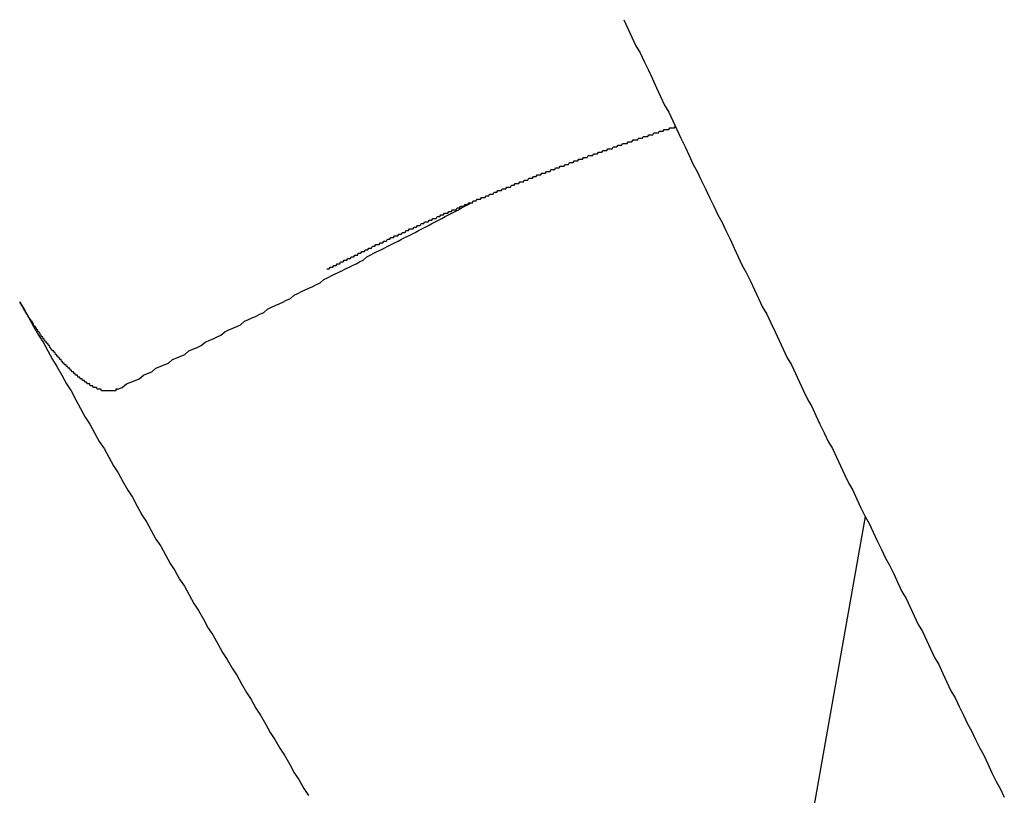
# Model space of a CAD drawing. Extents: x 1107 to 4046, y 937 to 3355.
# Tile 431 of 656: x 2162.757 to 2163.322, y 2669.668 to 2670.113. Entities that reach past the tile are written whole.
import ezdxf

# ---------------------------------------------------------------- set-up
doc = ezdxf.new("R2010")
doc.units = 0
doc.layers.add('KF_VIDA_L___C_REAR', color=7, linetype='CONTINUOUS')

# ---------------------------------------------------------------- blocks, each defined once
blk = doc.blocks.new('KF_VIDA_L___C_REAR')
at = {"layer": 'KF_VIDA_L___C_REAR'}
blk.add_line((-23.841653, 980.022118), (-23.736717, 980.614905), dxfattribs=at)
for points in [[(-23.8754, 980.9, 0), (-23.873, 980.895, 0), (-23.8707, 980.89, 0), (-23.8684, 980.885, 0), (-23.866, 980.881, 0), (-23.8637, 980.876, 0), (-23.8613, 980.871, 0), (-23.859, 980.866, 0), (-23.8566, 980.861, 0), (-23.8543, 980.856, 0), (-23.852, 980.851, 0), (-23.8496, 980.847, 0), (-23.8473, 980.842, 0), (-23.8449, 980.837, 0), (-23.8426, 980.832, 0), (-23.8402, 980.827, 0), (-23.8379, 980.822, 0), (-23.8355, 980.817, 0), (-23.8332, 980.813, 0), (-23.8309, 980.808, 0), (-23.8285, 980.803, 0), (-23.8262, 980.798, 0), (-23.8238, 980.793, 0), (-23.8215, 980.788, 0), (-23.8191, 980.784, 0), (-23.8168, 980.779, 0), (-23.8144, 980.774, 0), (-23.8121, 980.769, 0), (-23.8097, 980.764, 0), (-23.8074, 980.759, 0), (-23.8051, 980.755, 0), (-23.8027, 980.75, 0), (-23.8004, 980.745, 0), (-23.798, 980.74, 0), (-23.7957, 980.735, 0), (-23.7933, 980.731, 0), (-23.791, 980.726, 0), (-23.7886, 980.721, 0), (-23.7863, 980.716, 0), (-23.7839, 980.711, 0), (-23.7816, 980.706, 0), (-23.7792, 980.702, 0), (-23.7769, 980.697, 0), (-23.7745, 980.692, 0), (-23.7722, 980.687, 0), (-23.7698, 980.682, 0), (-23.7675, 980.678, 0), (-23.7651, 980.673, 0), (-23.7628, 980.668, 0), (-23.7604, 980.663, 0), (-23.7581, 980.658, 0), (-23.7557, 980.654, 0), (-23.7534, 980.649, 0), (-23.751, 980.644, 0), (-23.7487, 980.639, 0), (-23.7463, 980.634, 0), (-23.744, 980.63, 0), (-23.7416, 980.625, 0), (-23.7393, 980.62, 0), (-23.7369, 980.615, 0), (-23.7346, 980.611, 0), (-23.7322, 980.606, 0), (-23.7299, 980.601, 0), (-23.7275, 980.596, 0), (-23.7252, 980.591, 0), (-23.7228, 980.587, 0), (-23.7205, 980.582, 0), (-23.7181, 980.577, 0), (-23.7158, 980.572, 0), (-23.7134, 980.568, 0), (-23.7111, 980.563, 0), (-23.7087, 980.558, 0), (-23.7064, 980.553, 0), (-23.704, 980.549, 0), (-23.7017, 980.544, 0), (-23.6993, 980.539, 0), (-23.697, 980.534, 0), (-23.6946, 980.53, 0), (-23.6923, 980.525, 0), (-23.6899, 980.52, 0), (-23.6876, 980.515, 0), (-23.6852, 980.511, 0), (-23.6829, 980.506, 0), (-23.6805, 980.501, 0), (-23.6782, 980.496, 0), (-23.6758, 980.492, 0), (-23.6735, 980.487, 0), (-23.6711, 980.482, 0), (-23.6688, 980.478, 0), (-23.6664, 980.473, 0), (-23.6641, 980.468, 0), (-23.6617, 980.463, 0), (-23.6594, 980.459, 0), (-23.657, 980.454, 0)], [(-24.0459, 980.757, 0), (-24.0454, 980.757, 0), (-24.0449, 980.757, 0), (-24.0444, 980.757, 0), (-24.0439, 980.758, 0), (-24.0434, 980.758, 0), (-24.0429, 980.758, 0), (-24.0424, 980.758, 0), (-24.0419, 980.759, 0), (-24.0414, 980.759, 0), (-24.0409, 980.759, 0), (-24.0404, 980.759, 0), (-24.0399, 980.76, 0), (-24.0394, 980.76, 0), (-24.0389, 980.76, 0), (-24.0384, 980.76, 0), (-24.0379, 980.761, 0), (-24.0374, 980.761, 0), (-24.0369, 980.761, 0), (-24.0364, 980.761, 0), (-24.0358, 980.762, 0), (-24.0353, 980.762, 0), (-24.0348, 980.762, 0), (-24.0343, 980.762, 0), (-24.0338, 980.763, 0), (-24.0333, 980.763, 0), (-24.0328, 980.763, 0), (-24.0323, 980.763, 0), (-24.0318, 980.764, 0), (-24.0313, 980.764, 0), (-24.0308, 980.764, 0), (-24.0303, 980.764, 0), (-24.0298, 980.765, 0), (-24.0293, 980.765, 0), (-24.0288, 980.765, 0), (-24.0283, 980.765, 0), (-24.0278, 980.766, 0), (-24.0273, 980.766, 0), (-24.0268, 980.766, 0), (-24.0263, 980.766, 0), (-24.0258, 980.767, 0), (-24.0253, 980.767, 0), (-24.0248, 980.767, 0), (-24.0243, 980.767, 0), (-24.0238, 980.768, 0), (-24.0233, 980.768, 0), (-24.0228, 980.768, 0), (-24.0223, 980.768, 0), (-24.0218, 980.769, 0), (-24.0212, 980.769, 0), (-24.0207, 980.769, 0), (-24.0202, 980.769, 0), (-24.0197, 980.77, 0), (-24.0192, 980.77, 0), (-24.0187, 980.77, 0), (-24.0182, 980.77, 0), (-24.0177, 980.771, 0), (-24.0172, 980.771, 0), (-24.0167, 980.771, 0), (-24.0162, 980.771, 0), (-24.0157, 980.771, 0), (-24.0152, 980.772, 0), (-24.0147, 980.772, 0), (-24.0142, 980.772, 0), (-24.0137, 980.772, 0), (-24.0131, 980.773, 0), (-24.0126, 980.773, 0), (-24.0121, 980.773, 0), (-24.0116, 980.773, 0), (-24.0111, 980.774, 0), (-24.0106, 980.774, 0), (-24.0101, 980.774, 0), (-24.0096, 980.774, 0), (-24.0091, 980.775, 0), (-24.0086, 980.775, 0), (-24.0081, 980.775, 0), (-24.0076, 980.775, 0), (-24.007, 980.776, 0), (-24.0065, 980.776, 0), (-24.006, 980.776, 0), (-24.0055, 980.776, 0), (-24.005, 980.776, 0), (-24.0045, 980.777, 0), (-24.004, 980.777, 0), (-24.0035, 980.777, 0), (-24.003, 980.777, 0), (-24.0025, 980.778, 0), (-24.002, 980.778, 0), (-24.0014, 980.778, 0), (-24.0009, 980.778, 0), (-24.0004, 980.779, 0), (-23.9999, 980.779, 0), (-23.9994, 980.779, 0), (-23.9989, 980.779, 0), (-23.9984, 980.78, 0), (-23.9979, 980.78, 0), (-23.9974, 980.78, 0), (-23.9968, 980.78, 0), (-23.9963, 980.78, 0), (-23.9958, 980.781, 0), (-23.9953, 980.781, 0), (-23.9948, 980.781, 0), (-23.9943, 980.781, 0), (-23.9938, 980.782, 0), (-23.9933, 980.782, 0), (-23.9927, 980.782, 0), (-23.9922, 980.782, 0), (-23.9917, 980.783, 0), (-23.9912, 980.783, 0), (-23.9907, 980.783, 0), (-23.9902, 980.783, 0), (-23.9897, 980.784, 0), (-23.9892, 980.784, 0), (-23.9886, 980.784, 0), (-23.9881, 980.784, 0), (-23.9876, 980.784, 0), (-23.9871, 980.785, 0), (-23.9866, 980.785, 0), (-23.9861, 980.785, 0), (-23.9856, 980.785, 0), (-23.985, 980.786, 0), (-23.9845, 980.786, 0), (-23.984, 980.786, 0), (-23.9835, 980.786, 0), (-23.983, 980.786, 0), (-23.9825, 980.787, 0), (-23.982, 980.787, 0), (-23.9814, 980.787, 0), (-23.9809, 980.787, 0), (-23.9804, 980.788, 0), (-23.9799, 980.788, 0), (-23.9794, 980.788, 0), (-23.9789, 980.788, 0), (-23.9783, 980.789, 0), (-23.9778, 980.789, 0), (-23.9773, 980.789, 0), (-23.9768, 980.789, 0), (-23.9763, 980.789, 0), (-23.9758, 980.79, 0), (-23.9752, 980.79, 0), (-23.9747, 980.79, 0), (-23.9742, 980.79, 0), (-23.9737, 980.791, 0), (-23.9732, 980.791, 0), (-23.9727, 980.791, 0), (-23.9721, 980.791, 0), (-23.9716, 980.791, 0), (-23.9711, 980.792, 0), (-23.9706, 980.792, 0), (-23.9701, 980.792, 0), (-23.9696, 980.792, 0), (-23.969, 980.793, 0), (-23.9685, 980.793, 0), (-23.968, 980.793, 0), (-23.9675, 980.793, 0), (-23.967, 980.793, 0), (-23.9664, 980.794, 0), (-23.9659, 980.794, 0), (-23.9654, 980.794, 0), (-23.9649, 980.794, 0), (-23.9644, 980.795, 0), (-23.9638, 980.795, 0), (-23.9633, 980.795, 0), (-23.9628, 980.795, 0), (-23.9623, 980.795, 0), (-23.9618, 980.796, 0), (-23.9612, 980.796, 0), (-23.9607, 980.796, 0), (-23.9602, 980.796, 0), (-23.9597, 980.797, 0), (-23.9592, 980.797, 0), (-23.9586, 980.797, 0), (-23.9581, 980.797, 0), (-23.9576, 980.797, 0), (-23.9571, 980.798, 0), (-23.9566, 980.798, 0), (-23.956, 980.798, 0), (-23.9555, 980.798, 0), (-23.955, 980.798, 0), (-23.9545, 980.799, 0), (-23.954, 980.799, 0), (-23.9534, 980.799, 0), (-23.9529, 980.799, 0), (-23.9524, 980.8, 0), (-23.9519, 980.8, 0), (-23.9513, 980.8, 0), (-23.9508, 980.8, 0), (-23.9503, 980.8, 0), (-23.9498, 980.801, 0), (-23.9493, 980.801, 0), (-23.9487, 980.801, 0), (-23.9482, 980.801, 0), (-23.9477, 980.802, 0), (-23.9472, 980.802, 0), (-23.9466, 980.802, 0), (-23.9461, 980.802, 0), (-23.9456, 980.802, 0), (-23.9451, 980.803, 0), (-23.9445, 980.803, 0), (-23.944, 980.803, 0), (-23.9435, 980.803, 0), (-23.943, 980.803, 0), (-23.9425, 980.804, 0), (-23.9419, 980.804, 0), (-23.9414, 980.804, 0), (-23.9409, 980.804, 0), (-23.9404, 980.804, 0), (-23.9398, 980.805, 0), (-23.9393, 980.805, 0), (-23.9388, 980.805, 0), (-23.9383, 980.805, 0), (-23.9377, 980.806, 0), (-23.9372, 980.806, 0), (-23.9367, 980.806, 0), (-23.9362, 980.806, 0), (-23.9356, 980.806, 0), (-23.9351, 980.807, 0), (-23.9346, 980.807, 0), (-23.934, 980.807, 0), (-23.9335, 980.807, 0), (-23.933, 980.807, 0), (-23.9325, 980.808, 0), (-23.9319, 980.808, 0), (-23.9314, 980.808, 0), (-23.9309, 980.808, 0), (-23.9304, 980.808, 0), (-23.9298, 980.809, 0), (-23.9293, 980.809, 0), (-23.9288, 980.809, 0), (-23.9283, 980.809, 0), (-23.9277, 980.809, 0), (-23.9272, 980.81, 0), (-23.9267, 980.81, 0), (-23.9261, 980.81, 0), (-23.9256, 980.81, 0), (-23.9251, 980.811, 0), (-23.9246, 980.811, 0), (-23.924, 980.811, 0), (-23.9235, 980.811, 0), (-23.923, 980.811, 0), (-23.9224, 980.812, 0), (-23.9219, 980.812, 0), (-23.9214, 980.812, 0), (-23.9209, 980.812, 0), (-23.9203, 980.812, 0), (-23.9198, 980.813, 0), (-23.9193, 980.813, 0), (-23.9187, 980.813, 0), (-23.9182, 980.813, 0), (-23.9177, 980.813, 0), (-23.9172, 980.814, 0), (-23.9166, 980.814, 0), (-23.9161, 980.814, 0), (-23.9156, 980.814, 0), (-23.915, 980.814, 0), (-23.9145, 980.815, 0), (-23.914, 980.815, 0), (-23.9134, 980.815, 0), (-23.9129, 980.815, 0), (-23.9124, 980.815, 0), (-23.9119, 980.816, 0), (-23.9113, 980.816, 0), (-23.9108, 980.816, 0), (-23.9103, 980.816, 0), (-23.9097, 980.816, 0), (-23.9092, 980.817, 0), (-23.9087, 980.817, 0), (-23.9081, 980.817, 0), (-23.9076, 980.817, 0), (-23.9071, 980.817, 0), (-23.9065, 980.818, 0), (-23.906, 980.818, 0), (-23.9055, 980.818, 0), (-23.9049, 980.818, 0), (-23.9044, 980.818, 0), (-23.9039, 980.819, 0), (-23.9033, 980.819, 0), (-23.9028, 980.819, 0), (-23.9023, 980.819, 0), (-23.9017, 980.819, 0), (-23.9012, 980.82, 0), (-23.9007, 980.82, 0), (-23.9001, 980.82, 0), (-23.8996, 980.82, 0), (-23.8991, 980.82, 0), (-23.8985, 980.821, 0), (-23.898, 980.821, 0), (-23.8975, 980.821, 0), (-23.8969, 980.821, 0), (-23.8964, 980.821, 0), (-23.8959, 980.822, 0), (-23.8953, 980.822, 0), (-23.8948, 980.822, 0), (-23.8943, 980.822, 0), (-23.8937, 980.822, 0), (-23.8932, 980.822, 0), (-23.8927, 980.823, 0), (-23.8921, 980.823, 0), (-23.8916, 980.823, 0), (-23.8911, 980.823, 0), (-23.8905, 980.823, 0), (-23.89, 980.824, 0), (-23.8895, 980.824, 0), (-23.8889, 980.824, 0), (-23.8884, 980.824, 0), (-23.8879, 980.824, 0), (-23.8873, 980.825, 0), (-23.8868, 980.825, 0), (-23.8863, 980.825, 0), (-23.8857, 980.825, 0), (-23.8852, 980.825, 0), (-23.8846, 980.826, 0), (-23.8841, 980.826, 0), (-23.8836, 980.826, 0), (-23.883, 980.826, 0), (-23.8825, 980.826, 0), (-23.882, 980.826, 0), (-23.8814, 980.827, 0), (-23.8809, 980.827, 0), (-23.8804, 980.827, 0), (-23.8798, 980.827, 0), (-23.8793, 980.827, 0), (-23.8787, 980.828, 0), (-23.8782, 980.828, 0), (-23.8777, 980.828, 0), (-23.8771, 980.828, 0), (-23.8766, 980.828, 0), (-23.8761, 980.829, 0), (-23.8755, 980.829, 0), (-23.875, 980.829, 0), (-23.8744, 980.829, 0), (-23.8739, 980.829, 0), (-23.8734, 980.829, 0), (-23.8728, 980.83, 0), (-23.8723, 980.83, 0), (-23.8717, 980.83, 0), (-23.8712, 980.83, 0), (-23.8707, 980.83, 0), (-23.8701, 980.831, 0), (-23.8696, 980.831, 0), (-23.8691, 980.831, 0), (-23.8685, 980.831, 0), (-23.868, 980.831, 0), (-23.8674, 980.831, 0), (-23.8669, 980.832, 0), (-23.8664, 980.832, 0), (-23.8658, 980.832, 0), (-23.8653, 980.832, 0), (-23.8647, 980.832, 0), (-23.8642, 980.833, 0), (-23.8637, 980.833, 0), (-23.8631, 980.833, 0), (-23.8626, 980.833, 0), (-23.862, 980.833, 0), (-23.8615, 980.833, 0), (-23.861, 980.834, 0), (-23.8604, 980.834, 0), (-23.8599, 980.834, 0), (-23.8593, 980.834, 0), (-23.8588, 980.834, 0), (-23.8582, 980.835, 0), (-23.8577, 980.835, 0), (-23.8572, 980.835, 0), (-23.8566, 980.835, 0), (-23.8561, 980.835, 0), (-23.8555, 980.835, 0), (-23.855, 980.836, 0), (-23.8545, 980.836, 0), (-23.8539, 980.836, 0), (-23.8534, 980.836, 0), (-23.8528, 980.836, 0), (-23.8523, 980.837, 0), (-23.8517, 980.837, 0), (-23.8512, 980.837, 0), (-23.8507, 980.837, 0), (-23.8501, 980.837, 0), (-23.8496, 980.837, 0), (-23.849, 980.838, 0), (-23.8485, 980.838, 0), (-23.8479, 980.838, 0), (-23.8474, 980.838, 0), (-23.8469, 980.838, 0), (-23.8463, 980.838, 0), (-23.8458, 980.839, 0)], [(-24.1657, 980.688, 0), (-24.1632, 980.689, 0), (-24.1608, 980.691, 0), (-24.1583, 980.692, 0), (-24.1559, 980.693, 0), (-24.1535, 980.694, 0), (-24.1511, 980.696, 0), (-24.1487, 980.697, 0), (-24.1463, 980.698, 0), (-24.1439, 980.7, 0), (-24.1415, 980.701, 0), (-24.1391, 980.702, 0), (-24.1367, 980.703, 0), (-24.1344, 980.705, 0), (-24.132, 980.706, 0), (-24.1297, 980.707, 0), (-24.1273, 980.708, 0), (-24.125, 980.71, 0), (-24.1227, 980.711, 0), (-24.1203, 980.712, 0), (-24.118, 980.713, 0), (-24.1157, 980.715, 0), (-24.1134, 980.716, 0), (-24.1111, 980.717, 0), (-24.1088, 980.718, 0), (-24.1066, 980.719, 0), (-24.1043, 980.721, 0), (-24.102, 980.722, 0), (-24.0998, 980.723, 0), (-24.0975, 980.724, 0), (-24.0953, 980.725, 0), (-24.093, 980.727, 0), (-24.0908, 980.728, 0), (-24.0886, 980.729, 0), (-24.0864, 980.73, 0), (-24.0842, 980.731, 0), (-24.082, 980.732, 0), (-24.0798, 980.734, 0), (-24.0776, 980.735, 0), (-24.0754, 980.736, 0), (-24.0732, 980.737, 0), (-24.0711, 980.738, 0), (-24.0689, 980.739, 0), (-24.0667, 980.74, 0), (-24.0646, 980.742, 0), (-24.0624, 980.743, 0), (-24.0603, 980.744, 0), (-24.0582, 980.745, 0), (-24.0561, 980.746, 0), (-24.0539, 980.747, 0), (-24.0518, 980.748, 0), (-24.0497, 980.749, 0), (-24.0476, 980.751, 0), (-24.0455, 980.752, 0), (-24.0434, 980.753, 0), (-24.0414, 980.754, 0), (-24.0393, 980.755, 0), (-24.0372, 980.756, 0), (-24.0352, 980.757, 0), (-24.0331, 980.758, 0), (-24.0311, 980.759, 0), (-24.029, 980.76, 0), (-24.027, 980.761, 0), (-24.0249, 980.762, 0), (-24.0229, 980.764, 0), (-24.0209, 980.765, 0), (-24.0189, 980.766, 0), (-24.0169, 980.767, 0), (-24.0149, 980.768, 0), (-24.0129, 980.769, 0), (-24.0109, 980.77, 0), (-24.0089, 980.771, 0), (-24.0069, 980.772, 0), (-24.0049, 980.773, 0), (-24.003, 980.774, 0), (-24.001, 980.775, 0), (-23.999, 980.776, 0), (-23.9971, 980.777, 0), (-23.9951, 980.778, 0), (-23.9932, 980.779, 0), (-23.9913, 980.78, 0), (-23.9893, 980.781, 0), (-23.9874, 980.782, 0), (-23.9855, 980.783, 0), (-23.9836, 980.784, 0), (-23.9817, 980.785, 0), (-23.9798, 980.786, 0), (-23.9779, 980.787, 0), (-23.976, 980.788, 0), (-23.9741, 980.789, 0), (-23.9722, 980.79, 0), (-23.9703, 980.791, 0), (-23.9685, 980.792, 0), (-23.9666, 980.793, 0), (-23.9647, 980.794, 0), (-23.9629, 980.795, 0)], [(-24.1657, 980.688, 0), (-24.1658, 980.688, 0), (-24.1659, 980.688, 0), (-24.166, 980.688, 0), (-24.1661, 980.688, 0), (-24.1663, 980.688, 0), (-24.1664, 980.688, 0), (-24.1665, 980.688, 0), (-24.1666, 980.688, 0), (-24.1667, 980.688, 0), (-24.1669, 980.688, 0), (-24.167, 980.687, 0), (-24.1671, 980.687, 0), (-24.1672, 980.687, 0), (-24.1673, 980.687, 0), (-24.1675, 980.687, 0), (-24.1676, 980.687, 0), (-24.1677, 980.687, 0), (-24.1679, 980.687, 0), (-24.168, 980.687, 0), (-24.1681, 980.687, 0), (-24.1682, 980.687, 0), (-24.1684, 980.687, 0), (-24.1685, 980.687, 0), (-24.1686, 980.687, 0), (-24.1688, 980.687, 0), (-24.1689, 980.687, 0), (-24.169, 980.687, 0), (-24.1692, 980.687, 0), (-24.1693, 980.687, 0), (-24.1694, 980.687, 0), (-24.1696, 980.687, 0), (-24.1697, 980.687, 0), (-24.1699, 980.687, 0), (-24.17, 980.687, 0), (-24.1701, 980.687, 0), (-24.1703, 980.687, 0), (-24.1704, 980.687, 0), (-24.1706, 980.687, 0), (-24.1707, 980.687, 0), (-24.1708, 980.687, 0), (-24.171, 980.687, 0), (-24.1711, 980.687, 0), (-24.1713, 980.687, 0), (-24.1714, 980.687, 0), (-24.1716, 980.687, 0), (-24.1717, 980.687, 0), (-24.1718, 980.687, 0), (-24.172, 980.687, 0), (-24.1721, 980.687, 0), (-24.1723, 980.687, 0), (-24.1724, 980.687, 0), (-24.1726, 980.687, 0), (-24.1727, 980.687, 0), (-24.1729, 980.687, 0), (-24.173, 980.687, 0), (-24.1732, 980.687, 0), (-24.1733, 980.687, 0), (-24.1735, 980.687, 0), (-24.1736, 980.687, 0), (-24.1738, 980.687, 0), (-24.1739, 980.687, 0), (-24.1741, 980.687, 0), (-24.1742, 980.687, 0), (-24.1744, 980.687, 0), (-24.1745, 980.687, 0), (-24.1747, 980.687, 0), (-24.1748, 980.687, 0), (-24.175, 980.687, 0), (-24.1751, 980.687, 0), (-24.1753, 980.688, 0), (-24.1754, 980.688, 0), (-24.1756, 980.688, 0), (-24.1757, 980.688, 0), (-24.1759, 980.688, 0), (-24.176, 980.688, 0), (-24.1762, 980.688, 0), (-24.1763, 980.688, 0), (-24.1765, 980.688, 0), (-24.1766, 980.688, 0), (-24.1768, 980.688, 0), (-24.1769, 980.688, 0), (-24.1771, 980.688, 0), (-24.1772, 980.688, 0), (-24.1774, 980.688, 0), (-24.1776, 980.688, 0), (-24.1777, 980.688, 0), (-24.1779, 980.689, 0), (-24.1781, 980.689, 0), (-24.1782, 980.689, 0), (-24.1784, 980.689, 0), (-24.1786, 980.689, 0), (-24.1787, 980.689, 0), (-24.1789, 980.689, 0), (-24.1791, 980.689, 0), (-24.1792, 980.689, 0), (-24.1794, 980.689, 0), (-24.1796, 980.689, 0), (-24.1797, 980.689, 0), (-24.1799, 980.689, 0), (-24.1801, 980.69, 0), (-24.1803, 980.69, 0), (-24.1804, 980.69, 0), (-24.1806, 980.69, 0), (-24.1808, 980.69, 0), (-24.181, 980.69, 0), (-24.1811, 980.69, 0), (-24.1813, 980.69, 0), (-24.1815, 980.69, 0), (-24.1817, 980.69, 0), (-24.1819, 980.691, 0), (-24.182, 980.691, 0), (-24.1822, 980.691, 0), (-24.1824, 980.691, 0), (-24.1826, 980.691, 0), (-24.1828, 980.691, 0), (-24.183, 980.691, 0), (-24.1831, 980.691, 0), (-24.1833, 980.691, 0), (-24.1835, 980.692, 0), (-24.1837, 980.692, 0), (-24.1839, 980.692, 0), (-24.1841, 980.692, 0), (-24.1842, 980.692, 0), (-24.1844, 980.692, 0), (-24.1846, 980.692, 0), (-24.1848, 980.692, 0), (-24.185, 980.693, 0), (-24.1852, 980.693, 0), (-24.1854, 980.693, 0), (-24.1855, 980.693, 0), (-24.1857, 980.693, 0), (-24.1859, 980.693, 0), (-24.1861, 980.693, 0), (-24.1863, 980.694, 0), (-24.1865, 980.694, 0), (-24.1867, 980.694, 0), (-24.1869, 980.694, 0), (-24.187, 980.694, 0), (-24.1872, 980.694, 0), (-24.1874, 980.694, 0), (-24.1876, 980.695, 0), (-24.1878, 980.695, 0), (-24.188, 980.695, 0), (-24.1882, 980.695, 0), (-24.1884, 980.695, 0), (-24.1885, 980.695, 0), (-24.1887, 980.695, 0), (-24.1889, 980.696, 0), (-24.1891, 980.696, 0), (-24.1893, 980.696, 0), (-24.1895, 980.696, 0), (-24.1897, 980.696, 0), (-24.1898, 980.696, 0), (-24.19, 980.696, 0), (-24.1902, 980.697, 0), (-24.1904, 980.697, 0), (-24.1906, 980.697, 0), (-24.1908, 980.697, 0), (-24.191, 980.697, 0), (-24.1911, 980.697, 0), (-24.1913, 980.698, 0), (-24.1915, 980.698, 0), (-24.1917, 980.698, 0), (-24.1919, 980.698, 0), (-24.1921, 980.698, 0), (-24.1922, 980.698, 0), (-24.1924, 980.699, 0), (-24.1926, 980.699, 0), (-24.1928, 980.699, 0), (-24.193, 980.699, 0), (-24.1932, 980.699, 0), (-24.1934, 980.7, 0), (-24.1935, 980.7, 0), (-24.1937, 980.7, 0), (-24.1939, 980.7, 0), (-24.1941, 980.7, 0), (-24.1943, 980.7, 0), (-24.1945, 980.701, 0), (-24.1947, 980.701, 0), (-24.1949, 980.701, 0), (-24.1951, 980.701, 0), (-24.1953, 980.701, 0), (-24.1955, 980.702, 0), (-24.1957, 980.702, 0), (-24.1959, 980.702, 0), (-24.1961, 980.702, 0), (-24.1963, 980.702, 0), (-24.1965, 980.703, 0), (-24.1967, 980.703, 0), (-24.1969, 980.703, 0), (-24.1971, 980.703, 0), (-24.1973, 980.703, 0), (-24.1975, 980.704, 0), (-24.1977, 980.704, 0), (-24.1979, 980.704, 0), (-24.1981, 980.704, 0), (-24.1983, 980.705, 0), (-24.1985, 980.705, 0), (-24.1987, 980.705, 0), (-24.1989, 980.705, 0), (-24.1991, 980.705, 0), (-24.1993, 980.706, 0), (-24.1995, 980.706, 0), (-24.1997, 980.706, 0), (-24.1999, 980.706, 0), (-24.2001, 980.707, 0), (-24.2003, 980.707, 0), (-24.2005, 980.707, 0), (-24.2007, 980.707, 0), (-24.2009, 980.708, 0), (-24.2011, 980.708, 0), (-24.2013, 980.708, 0), (-24.2015, 980.708, 0), (-24.2017, 980.709, 0), (-24.2019, 980.709, 0), (-24.2021, 980.709, 0), (-24.2023, 980.709, 0), (-24.2025, 980.71, 0), (-24.2027, 980.71, 0), (-24.203, 980.71, 0), (-24.2032, 980.71, 0), (-24.2034, 980.71, 0), (-24.2036, 980.711, 0), (-24.2038, 980.711, 0), (-24.204, 980.711, 0), (-24.2042, 980.711, 0), (-24.2044, 980.712, 0), (-24.2046, 980.712, 0), (-24.2048, 980.712, 0), (-24.205, 980.713, 0), (-24.2052, 980.713, 0), (-24.2054, 980.713, 0), (-24.2056, 980.713, 0), (-24.2058, 980.714, 0), (-24.206, 980.714, 0), (-24.2062, 980.714, 0), (-24.2064, 980.714, 0), (-24.2066, 980.715, 0), (-24.2068, 980.715, 0), (-24.207, 980.715, 0), (-24.2072, 980.715, 0), (-24.2074, 980.716, 0), (-24.2076, 980.716, 0), (-24.2077, 980.716, 0), (-24.2079, 980.716, 0), (-24.2081, 980.717, 0), (-24.2083, 980.717, 0), (-24.2085, 980.717, 0), (-24.2087, 980.717, 0), (-24.2089, 980.718, 0), (-24.2091, 980.718, 0), (-24.2093, 980.718, 0), (-24.2095, 980.718, 0), (-24.2097, 980.719, 0), (-24.2098, 980.719, 0), (-24.21, 980.719, 0), (-24.2102, 980.719, 0), (-24.2104, 980.72, 0), (-24.2106, 980.72, 0), (-24.2108, 980.72, 0), (-24.211, 980.721, 0), (-24.2112, 980.721, 0), (-24.2113, 980.721, 0), (-24.2115, 980.721, 0), (-24.2117, 980.722, 0), (-24.2119, 980.722, 0), (-24.2121, 980.722, 0), (-24.2123, 980.722, 0), (-24.2125, 980.723, 0), (-24.2127, 980.723, 0), (-24.2129, 980.723, 0), (-24.2131, 980.724, 0), (-24.2133, 980.724, 0), (-24.2135, 980.724, 0), (-24.2137, 980.724, 0), (-24.2139, 980.725, 0), (-24.214, 980.725, 0), (-24.2142, 980.725, 0), (-24.2144, 980.726, 0), (-24.2146, 980.726, 0), (-24.2148, 980.726, 0), (-24.215, 980.727, 0), (-24.2152, 980.727, 0), (-24.2154, 980.727, 0), (-24.2156, 980.727, 0), (-24.2158, 980.728, 0), (-24.216, 980.728, 0), (-24.2162, 980.728, 0), (-24.2164, 980.729, 0), (-24.2166, 980.729, 0), (-24.2168, 980.729, 0), (-24.217, 980.73, 0), (-24.2172, 980.73, 0), (-24.2174, 980.73, 0), (-24.2176, 980.731, 0), (-24.2178, 980.731, 0), (-24.218, 980.731, 0), (-24.2182, 980.731, 0), (-24.2183, 980.732, 0), (-24.2185, 980.732, 0), (-24.2187, 980.732, 0), (-24.2189, 980.733, 0), (-24.2191, 980.733, 0), (-24.2193, 980.733, 0), (-24.2195, 980.734, 0), (-24.2197, 980.734, 0), (-24.2199, 980.734, 0), (-24.2201, 980.735, 0), (-24.2203, 980.735, 0), (-24.2205, 980.735, 0), (-24.2206, 980.736, 0), (-24.2208, 980.736, 0), (-24.221, 980.736, 0), (-24.2212, 980.737, 0), (-24.2214, 980.737, 0), (-24.2216, 980.737, 0), (-24.2218, 980.738, 0), (-24.222, 980.738, 0), (-24.2221, 980.738, 0)], [(-24.2221, 980.738, 0), (-24.2195, 980.734, 0), (-24.2168, 980.729, 0), (-24.2141, 980.724, 0), (-24.2114, 980.719, 0), (-24.2087, 980.715, 0), (-24.206, 980.71, 0), (-24.2033, 980.705, 0), (-24.2007, 980.701, 0), (-24.198, 980.696, 0), (-24.1953, 980.691, 0), (-24.1926, 980.687, 0), (-24.1899, 980.682, 0), (-24.1872, 980.677, 0), (-24.1845, 980.672, 0), (-24.1818, 980.668, 0), (-24.1791, 980.663, 0), (-24.1764, 980.658, 0), (-24.1737, 980.654, 0), (-24.171, 980.649, 0), (-24.1683, 980.644, 0), (-24.1656, 980.64, 0), (-24.1629, 980.635, 0), (-24.1601, 980.63, 0), (-24.1574, 980.626, 0), (-24.1547, 980.621, 0), (-24.152, 980.616, 0), (-24.1493, 980.612, 0), (-24.1466, 980.607, 0), (-24.1439, 980.602, 0), (-24.1411, 980.598, 0), (-24.1384, 980.593, 0), (-24.1357, 980.588, 0), (-24.133, 980.584, 0), (-24.1303, 980.579, 0), (-24.1275, 980.575, 0), (-24.1248, 980.57, 0), (-24.1221, 980.565, 0), (-24.1194, 980.561, 0), (-24.1166, 980.556, 0), (-24.1139, 980.551, 0), (-24.1112, 980.547, 0), (-24.1084, 980.542, 0), (-24.1057, 980.537, 0), (-24.103, 980.533, 0), (-24.1002, 980.528, 0), (-24.0975, 980.524, 0), (-24.0948, 980.519, 0), (-24.092, 980.514, 0), (-24.0893, 980.51, 0), (-24.0865, 980.505, 0), (-24.0838, 980.501, 0), (-24.081, 980.496, 0), (-24.0783, 980.491, 0), (-24.0756, 980.487, 0), (-24.0728, 980.482, 0), (-24.0701, 980.478, 0), (-24.0673, 980.473, 0), (-24.0646, 980.468, 0), (-24.0618, 980.464, 0), (-24.0591, 980.459, 0), (-24.0563, 980.455, 0)]]:
    blk.add_polyline3d(points, dxfattribs=at)

msp = doc.modelspace()

# ---------------------------------------------------------------- block references
at = {"layer": 'KF_VIDA_L___C_REAR'}
msp.add_blockref('KF_VIDA_L___C_REAR', (2186.97908, 1689.21316), dxfattribs=at)

doc.saveas('drawing.dxf')
